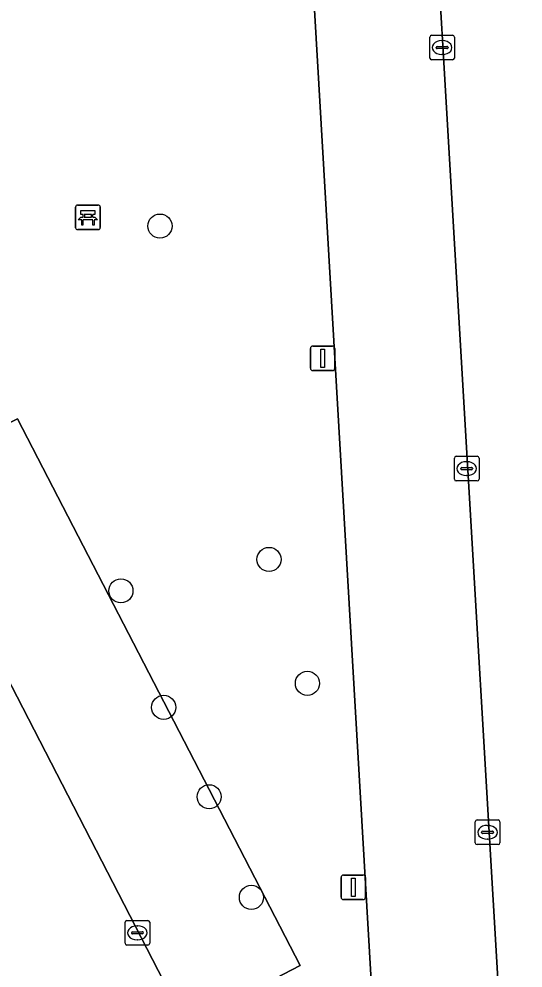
# Model space of a CAD drawing. Extents: x 158455 to 159797, y 387218 to 388672.
# Drawn here: x 159016.15 to 159036.63, y 387656.15 to 387694.67 of the extents above; entities that cross this region are included whole.
import ezdxf

# ---------------------------------------------------------------- set-up
doc = ezdxf.new("R2010")
doc.units = 0
for name, color, linetype in [('IMGEO_Bank', 7, 'Continuous'), ('IMGEO_Boom', 7, 'Continuous'), ('IMGEO_Groenvoorziening', 7, 'Continuous'), ('IMGEO_Kolk', 7, 'Continuous'), ('IMGEO_Lichtmast', 7, 'Continuous'), ('IMGEO_Parkeervlak_open', 7, 'Continuous'), ('IMGEO_Rijbaan_lokaal_open', 7, 'Continuous')]:
    doc.layers.add(name, color=color, linetype=linetype)

msp = doc.modelspace()

# ---------------------------------------------------------------- linework, layer by layer
at = {"layer": 'IMGEO_Bank'}
for p, q in [((159018.531, 387687.118), (159019.372, 387687.118)), ((159019.372, 387687.118), (159018.531, 387687.118)), ((159018.456, 387686.193), (159018.456, 387687.034)), ((159018.456, 387687.034), (159018.456, 387686.193)), ((159018.765, 387686.624), (159018.765, 387686.73)), ((159018.809, 387686.73), (159018.809, 387686.624)), ((159019.097, 387686.736), (159018.815, 387686.736)), ((159019.103, 387686.624), (159019.103, 387686.73)), ((159019.147, 387686.73), (159019.147, 387686.624)), ((159019.456, 387687.043), (159019.456, 387686.202)), ((159019.456, 387686.202), (159019.456, 387687.043)), ((159019.153, 387686.516), (159018.76, 387686.516)), ((159018.815, 387686.618), (159019.097, 387686.618)), ((159019.381, 387686.118), (159018.54, 387686.118)), ((159018.54, 387686.118), (159019.381, 387686.118))]:
    msp.add_line(p, q, dxfattribs=at)
for points in [[(159018.759, 387686.736), (159018.673, 387686.736), (159018.673, 387686.897), (159019.236, 387686.897), (159019.236, 387686.736), (159019.153, 387686.736)], [(159018.703, 387686.516), (159018.561, 387686.516), (159018.673, 387686.618), (159018.759, 387686.618)], [(159018.753, 387686.509), (159018.753, 387686.302), (159018.71, 387686.302), (159018.71, 387686.509)], [(159019.153, 387686.618), (159019.236, 387686.618), (159019.348, 387686.516), (159019.209, 387686.516)], [(159019.203, 387686.509), (159019.203, 387686.302), (159019.159, 387686.302), (159019.159, 387686.509)]]:
    msp.add_lwpolyline(points, dxfattribs=at)
for centre, radius, start, end in [((159018.534, 387687.04), 0.0779, 92.4484, 184.2845), ((159018.534, 387687.04), 0.0779, 92.4484, 184.2845), ((159019.378, 387687.04), 0.0779, 2.4484, 94.2845), ((159019.378, 387687.04), 0.0779, 2.4484, 94.2845), ((159018.758, 387686.729), 0.00671, 2.8957, 87.1043), ((159018.815, 387686.729), 0.00671, 92.8957, 177.1043), ((159019.097, 387686.729), 0.00671, 2.8957, 87.1043), ((159019.154, 387686.729), 0.00671, 92.8957, 177.1043), ((159018.703, 387686.509), 0.00671, 2.8957, 87.1043), ((159018.76, 387686.509), 0.00671, 92.8957, 177.1043), ((159018.758, 387686.625), 0.00671, 272.8957, 357.1043), ((159018.815, 387686.625), 0.00671, 182.8957, 267.1043), ((159019.097, 387686.625), 0.00671, 272.8957, 357.1043), ((159019.154, 387686.625), 0.00671, 182.8957, 267.1043), ((159019.152, 387686.509), 0.00671, 2.8957, 87.1043), ((159019.209, 387686.509), 0.00671, 92.8957, 177.1043), ((159018.534, 387686.196), 0.0779, 182.4484, 274.2845), ((159018.534, 387686.196), 0.0779, 182.4484, 274.2845), ((159019.378, 387686.196), 0.0779, 272.4484, 4.2845), ((159019.378, 387686.196), 0.0779, 272.4484, 4.2845)]:
    msp.add_arc(centre, radius, start, end, dxfattribs=at)
at = {"layer": 'IMGEO_Boom'}
for centre in [(159021.882, 387686.263), (159026.312, 387672.735), (159020.296, 387671.46), (159027.871, 387667.706), (159022.032, 387666.732), (159023.879, 387663.103), (159025.595, 387659.021)]:
    msp.add_circle(centre, 0.489, dxfattribs=at)
at = {"layer": 'IMGEO_Groenvoorziening'}
msp.add_lwpolyline([(158998.218, 387702.266), (159002.859, 387704.646), (159004.655, 387701.145), (159010.796, 387689.174), (159011.185, 387688.416), (159012.911, 387685.05), (159010.362, 387683.742), (159013.639, 387677.25), (159016.097, 387678.445), (159027.579, 387656.258), (159022.951, 387653.842), (159023.029, 387653.691), (159030.54, 387654.257), (159027.452, 387707.106)], dxfattribs=at)
at = {"layer": 'IMGEO_Kolk'}
for p, q in [((159032.918, 387694.008), (159033.77, 387694.008)), ((159032.843, 387693.082), (159032.843, 387693.934)), ((159033.331, 387693.788), (159033.356, 387693.788)), ((159033.844, 387693.934), (159033.844, 387693.082)), ((159033.102, 387693.502), (159033.102, 387693.514)), ((159033.54, 387693.465), (159033.142, 387693.465)), ((159033.145, 387693.551), (159033.543, 387693.551)), ((159033.354, 387693.228), (159033.329, 387693.228)), ((159033.586, 387693.514), (159033.586, 387693.502)), ((159033.77, 387693.008), (159032.918, 387693.008)), ((159033.843, 387675.994), (159033.843, 387676.846)), ((159033.918, 387676.92), (159034.77, 387676.92)), ((159034.331, 387676.7), (159034.356, 387676.7)), ((159034.844, 387676.846), (159034.844, 387675.994)), ((159034.102, 387676.414), (159034.102, 387676.426)), ((159034.54, 387676.377), (159034.142, 387676.377)), ((159034.145, 387676.463), (159034.543, 387676.463)), ((159034.586, 387676.426), (159034.586, 387676.414)), ((159034.77, 387675.92), (159033.918, 387675.92)), ((159034.354, 387676.14), (159034.329, 387676.14)), ((159034.691, 387661.234), (159034.691, 387662.086)), ((159034.766, 387662.16), (159035.618, 387662.16)), ((159035.692, 387662.086), (159035.692, 387661.234)), ((159034.95, 387661.654), (159034.95, 387661.666)), ((159034.993, 387661.703), (159035.391, 387661.703)), ((159035.179, 387661.94), (159035.204, 387661.94)), ((159035.434, 387661.666), (159035.434, 387661.654)), ((159035.388, 387661.617), (159034.99, 387661.617)), ((159035.202, 387661.38), (159035.177, 387661.38)), ((159035.618, 387661.16), (159034.766, 387661.16)), ((159020.464, 387657.155), (159020.464, 387658.007)), ((159020.539, 387658.081), (159021.391, 387658.081)), ((159020.952, 387657.861), (159020.977, 387657.861)), ((159021.465, 387658.007), (159021.465, 387657.155)), ((159020.723, 387657.575), (159020.723, 387657.587)), ((159021.161, 387657.538), (159020.763, 387657.538)), ((159020.766, 387657.624), (159021.164, 387657.624)), ((159021.207, 387657.587), (159021.207, 387657.575)), ((159021.391, 387657.081), (159020.539, 387657.081)), ((159020.975, 387657.301), (159020.95, 387657.301))]:
    msp.add_line(p, q, dxfattribs=at)
for points in [[(159032.918, 387694.008), (159033.77, 387694.008)], [(159032.843, 387693.082), (159032.843, 387693.934)], [(159033.844, 387693.934), (159033.844, 387693.082)], [(159033.77, 387693.008), (159032.918, 387693.008)], [(159033.843, 387675.994), (159033.843, 387676.846)], [(159033.918, 387676.92), (159034.77, 387676.92)], [(159034.844, 387676.846), (159034.844, 387675.994)], [(159034.77, 387675.92), (159033.918, 387675.92)], [(159034.691, 387661.234), (159034.691, 387662.086)], [(159034.766, 387662.16), (159035.618, 387662.16)], [(159035.692, 387662.086), (159035.692, 387661.234)], [(159035.618, 387661.16), (159034.766, 387661.16)], [(159020.464, 387657.155), (159020.464, 387658.007)], [(159020.539, 387658.081), (159021.391, 387658.081)], [(159021.465, 387658.007), (159021.465, 387657.155)], [(159021.391, 387657.081), (159020.539, 387657.081)]]:
    msp.add_lwpolyline(points, dxfattribs=at)
for centre, radius, start, end in [((159032.92, 387693.932), 0.0765, 91.552, 178.448), ((159032.92, 387693.932), 0.0765, 91.552, 178.448), ((159033.768, 387693.932), 0.0765, 1.552, 88.448), ((159033.768, 387693.932), 0.0765, 1.552, 88.448), ((159033.142, 387693.511), 0.0403, 85.8775, 175.7526), ((159033.139, 387693.501), 0.0366, 178.938, 274.7102), ((159033.543, 387693.508), 0.043, 264.8664, 352.4533), ((159033.547, 387693.513), 0.0386, 1.7309, 96.639), ((159032.92, 387693.084), 0.0765, 181.552, 268.448), ((159032.92, 387693.084), 0.0765, 181.552, 268.448), ((159033.768, 387693.084), 0.0765, 271.552, 358.448), ((159033.768, 387693.084), 0.0765, 271.552, 358.448), ((159033.92, 387676.844), 0.0765, 91.552, 178.448), ((159033.92, 387676.844), 0.0765, 91.552, 178.448), ((159034.768, 387676.844), 0.0765, 1.552, 88.448), ((159034.768, 387676.844), 0.0765, 1.552, 88.448), ((159034.142, 387676.423), 0.0403, 85.8775, 175.7526), ((159034.139, 387676.413), 0.0366, 178.938, 274.7102), ((159034.543, 387676.42), 0.043, 264.8664, 352.4533), ((159034.547, 387676.425), 0.0386, 1.7309, 96.639), ((159033.92, 387675.996), 0.0765, 181.552, 268.448), ((159033.92, 387675.996), 0.0765, 181.552, 268.448), ((159034.768, 387675.996), 0.0765, 271.552, 358.448), ((159034.768, 387675.996), 0.0765, 271.552, 358.448), ((159034.768, 387662.084), 0.0765, 91.552, 178.448), ((159034.768, 387662.084), 0.0765, 91.552, 178.448), ((159035.616, 387662.084), 0.0765, 1.552, 88.448), ((159035.616, 387662.084), 0.0765, 1.552, 88.448), ((159034.99, 387661.663), 0.0403, 85.8775, 175.7526), ((159034.987, 387661.653), 0.0366, 178.938, 274.7102), ((159035.391, 387661.66), 0.043, 264.8664, 352.4533), ((159035.395, 387661.665), 0.0386, 1.7309, 96.639), ((159034.768, 387661.236), 0.0765, 181.552, 268.448), ((159034.768, 387661.236), 0.0765, 181.552, 268.448), ((159035.616, 387661.236), 0.0765, 271.552, 358.448), ((159035.616, 387661.236), 0.0765, 271.552, 358.448), ((159020.541, 387658.005), 0.0765, 91.552, 178.448), ((159020.541, 387658.005), 0.0765, 91.552, 178.448), ((159021.389, 387658.005), 0.0765, 1.552, 88.448), ((159021.389, 387658.005), 0.0765, 1.552, 88.448), ((159020.763, 387657.584), 0.0403, 85.8775, 175.7526), ((159020.76, 387657.574), 0.0366, 178.938, 274.7102), ((159021.164, 387657.581), 0.043, 264.8664, 352.4533), ((159021.168, 387657.586), 0.0386, 1.7309, 96.639), ((159020.541, 387657.157), 0.0765, 181.552, 268.448), ((159020.541, 387657.157), 0.0765, 181.552, 268.448), ((159021.389, 387657.157), 0.0765, 271.552, 358.448), ((159021.389, 387657.157), 0.0765, 271.552, 358.448)]:
    msp.add_arc(centre, radius, start, end, dxfattribs=at)
for centre, major_axis, ratio, start_param, end_param in [((159033.33, 387693.508), (-0.387, 0.002), 0.722429, 4.712389, 7.853982), ((159033.355, 387693.508), (-0.39, 0.002), 0.717154, 1.570796, 4.712389), ((159034.33, 387676.42), (-0.387, 0.002), 0.722429, 4.712389, 7.853982), ((159034.355, 387676.42), (-0.39, 0.002), 0.717154, 1.570796, 4.712389), ((159035.178, 387661.66), (-0.387, 0.002), 0.722429, 4.712389, 7.853982), ((159035.203, 387661.66), (-0.39, 0.002), 0.717154, 1.570796, 4.712389), ((159020.951, 387657.581), (-0.387, 0.002), 0.722429, 4.712389, 7.853982), ((159020.976, 387657.581), (-0.39, 0.002), 0.717154, 1.570796, 4.712389)]:
    msp.add_ellipse(centre, major_axis=major_axis, ratio=ratio, start_param=start_param, end_param=end_param, dxfattribs=at)
at = {"layer": 'IMGEO_Lichtmast'}
for p, q in [((159027.996, 387680.495), (159027.996, 387681.295)), ((159027.996, 387681.295), (159027.996, 387680.495)), ((159028.096, 387681.395), (159028.886, 387681.395)), ((159028.886, 387681.395), (159028.096, 387681.395)), ((159028.986, 387681.295), (159028.986, 387680.495)), ((159028.986, 387680.495), (159028.986, 387681.295)), ((159028.886, 387680.395), (159028.096, 387680.395)), ((159028.096, 387680.395), (159028.886, 387680.395)), ((159029.238, 387659.027), (159029.238, 387659.827)), ((159029.238, 387659.827), (159029.238, 387659.027)), ((159029.338, 387659.927), (159030.128, 387659.927)), ((159030.128, 387659.927), (159029.338, 387659.927)), ((159030.228, 387659.827), (159030.228, 387659.027)), ((159030.228, 387659.027), (159030.228, 387659.827)), ((159030.128, 387658.927), (159029.338, 387658.927)), ((159029.338, 387658.927), (159030.128, 387658.927))]:
    msp.add_line(p, q, dxfattribs=at)
for points in [[(159028.416, 387681.27), (159028.566, 387681.27), (159028.566, 387680.52), (159028.416, 387680.52), (159028.416, 387681.27)], [(159029.658, 387659.802), (159029.808, 387659.802), (159029.808, 387659.052), (159029.658, 387659.052), (159029.658, 387659.802)]]:
    msp.add_lwpolyline(points, dxfattribs=at)
for centre, start, end in [((159028.096, 387681.295), 90, 180), ((159028.096, 387681.295), 90, 180), ((159028.886, 387681.295), 0, 90), ((159028.886, 387681.295), 360, 90), ((159028.096, 387680.495), 180, 270), ((159028.096, 387680.495), 180, 270), ((159028.886, 387680.495), 270, 0), ((159028.886, 387680.495), 270, 0), ((159029.338, 387659.827), 90, 180), ((159029.338, 387659.827), 90, 180), ((159030.128, 387659.827), 0, 90), ((159030.128, 387659.827), 360, 90), ((159029.338, 387659.027), 180, 270), ((159029.338, 387659.027), 180, 270), ((159030.128, 387659.027), 270, 0), ((159030.128, 387659.027), 270, 0)]:
    msp.add_arc(centre, 0.1, start, end, dxfattribs=at)
at = {"layer": 'IMGEO_Parkeervlak_open'}
for points in [[(159031.529, 387654.302), (159035.675, 387654.555), (159032.564, 387707.381), (159027.452, 387707.106), (159030.54, 387654.257)], [(159016.097, 387678.445), (159013.639, 387677.25), (159010.362, 387683.742), (159008.105, 387682.585), (159008.752, 387681.332), (159022.951, 387653.842), (159027.579, 387656.258)]]:
    msp.add_lwpolyline(points, close=True, dxfattribs=at)
at = {"layer": 'IMGEO_Rijbaan_lokaal_open'}
for points in [[(159032.373, 387709.804), (159032.564, 387707.381), (159035.675, 387654.555), (159035.934, 387649.722), (159041.984, 387650.094), (159041.814, 387652.914), (159039.302, 387695.754), (159038.868, 387703.16), (159038.012, 387717.992), (159037.915, 387719.107), (159000, 387716.875), (158991.471, 387716.373), (158991.475, 387715.921), (158992.385, 387700.116), (158992.424, 387699.679), (158991.942, 387699.057), (158982.246, 387694.247), (158955.393, 387680.776), (158954.104, 387680.116)], [(159026.374, 387647.012), (159023.68, 387652.41), (159023.367, 387653.037), (159023.029, 387653.691), (159022.951, 387653.842), (159008.752, 387681.332), (159008.105, 387682.585), (159000, 387698.276), (158998.996, 387700.221)]]:
    msp.add_lwpolyline(points, dxfattribs=at)

doc.saveas('drawing.dxf')
